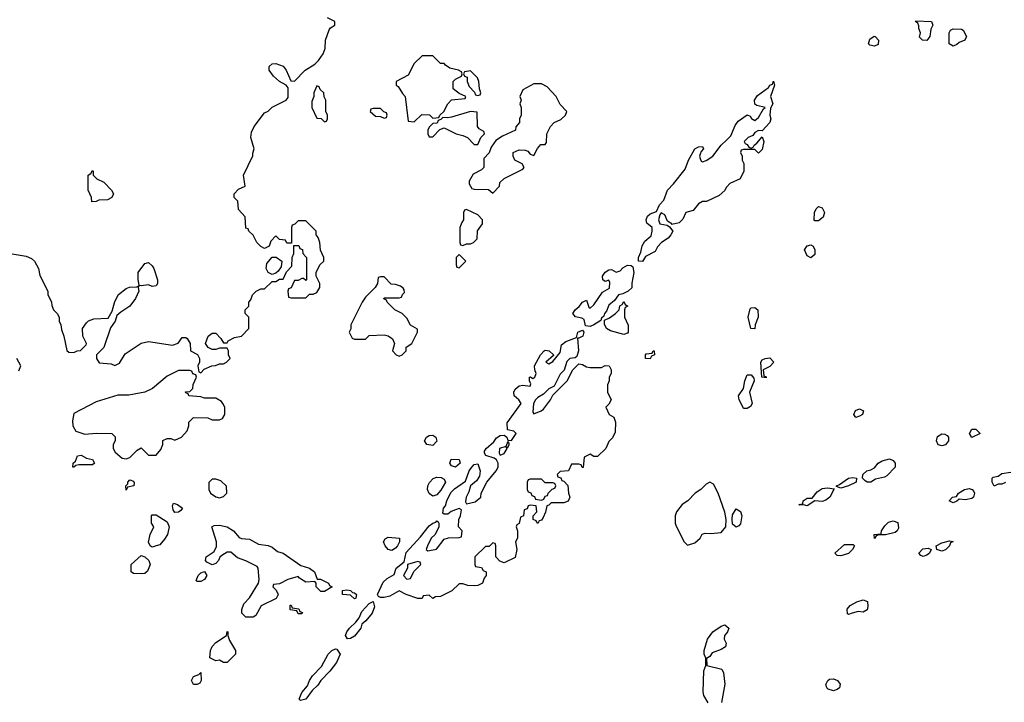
# Model space of a CAD drawing. Header units: inches. Extents: x 2701323 to 2964515, y 494916 to 722124.
# Tile 318 of 656: x 2796222 to 2801483, y 664113 to 667760. Entities that reach past the tile are written whole.
import ezdxf

# ---------------------------------------------------------------- set-up
doc = ezdxf.new("R2010")
doc.units = ezdxf.units.IN
doc.header["$MEASUREMENT"] = 0
doc.layers.add('C7696', color=7, linetype='Continuous')
doc.layers.add('C8606', color=7, linetype='Continuous')

msp = doc.modelspace()

# ---------------------------------------------------------------- linework, layer by layer
at = {"layer": 'C7696', "color": 2}
for points, elevation in [([(2796170, 666511.3), (2796255.9, 666495.9), (2796284.5, 666484.5), (2796301, 666470), (2796322, 666430), (2796330, 666394), (2796372, 666310), (2796372.7, 666292.7), (2796392, 666250), (2796392.7, 666232.7), (2796402, 666210), (2796422, 666190), (2796432, 666170), (2796432, 666150), (2796442, 666130), (2796445.4, 666105.4), (2796458, 666070), (2796472.7, 665992.7), (2796483.6, 665983.6), (2796510, 665982), (2796528.4, 665991.6), (2796547.3, 665992.7), (2796576.4, 666023.6), (2796578, 666030), (2796559, 666070), (2796557.2, 666110), (2796578.9, 666141.1), (2796590, 666150.8), (2796617.5, 666162.5), (2796694, 666166), (2796716.4, 666203.6), (2796730, 666254), (2796750, 666292), (2796790, 666324.7), (2796809.1, 666330.9), (2796848, 666332), (2796858, 666338), (2796854, 666330), (2796858, 666310), (2796841, 666270), (2796810, 666228.7), (2796762, 666198), (2796741, 666179), (2796731.3, 666150), (2796706.8, 666113.2), (2796670.9, 666009.1), (2796632, 665970), (2796632, 665950), (2796646.4, 665926.4), (2796710, 665922), (2796730, 665912), (2796754.6, 665925.4), (2796785.6, 665974.4), (2796870, 666031.3), (2796910, 666041), (2797038, 666022), (2797068.4, 666031.6), (2797090, 666062), (2797110, 666062), (2797116.9, 666056.9), (2797132, 666030), (2797134, 665990), (2797171.1, 665971.1), (2797182, 665950), (2797182, 665930), (2797174, 665910), (2797178, 665878), (2797190, 665874), (2797207.3, 665892.7), (2797248.4, 665911.6), (2797267.3, 665912.7), (2797290, 665922), (2797310, 665922), (2797326, 665930), (2797346, 665950), (2797338, 665970), (2797338, 665990), (2797330, 666006), (2797290, 666006), (2797270, 665998), (2797250, 665998), (2797228.7, 666008.7), (2797215.3, 666030), (2797229, 666070), (2797250, 666084.7), (2797270, 666084.7), (2797296.9, 666056.9), (2797310, 666034), (2797330, 666034), (2797336.4, 666043.6), (2797370, 666062), (2797406, 666070), (2797446, 666110), (2797446, 666170), (2797426, 666190), (2797426, 666210), (2797446, 666230), (2797446, 666250), (2797456.4, 666263.6), (2797466, 666290), (2797486, 666310), (2797510, 666322), (2797530, 666322), (2797570, 666362), (2797590, 666362), (2797610, 666374), (2797630, 666374), (2797647.3, 666412.7), (2797676.4, 666443.6), (2797678, 666490), (2797686, 666510), (2797686, 666554), (2797712.7, 666552.7), (2797718, 666538), (2797732.7, 666532.7), (2797734, 666510), (2797754, 666490), (2797754, 666370), (2797750, 666366), (2797738, 666378), (2797730, 666378), (2797710, 666366), (2797690, 666366), (2797672.7, 666327.3), (2797658, 666322), (2797654, 666310), (2797658, 666278), (2797670, 666274), (2797750, 666274), (2797770, 666294), (2797790, 666294), (2797810, 666302), (2797826, 666330), (2797826, 666350), (2797806, 666390), (2797806, 666410), (2797826, 666450), (2797846, 666470), (2797846, 666490), (2797828.4, 666528.4), (2797826, 666570), (2797816.4, 666596.4), (2797806, 666610), (2797806, 666630), (2797750, 666686), (2797710, 666686), (2797692.7, 666667.3), (2797678, 666662), (2797674, 666650), (2797674, 666566), (2797650, 666566), (2797642, 666582), (2797610, 666586), (2797590, 666606), (2797563.6, 666576.4), (2797554, 666550), (2797530, 666538), (2797510, 666548), (2797488, 666570), (2797468.4, 666608.4), (2797446, 666630), (2797442, 666642), (2797430, 666646), (2797427.3, 666707.3), (2797390, 666746), (2797388, 666790), (2797368, 666810), (2797368, 666830), (2797390, 666854), (2797426, 666870), (2797418, 666930), (2797467.3, 667032.7), (2797467.3, 667047.3), (2797475.3, 667070), (2797457.2, 667130), (2797460.9, 667159.1), (2797474, 667190), (2797530, 667262), (2797550, 667272), (2797570, 667292), (2797646, 667330), (2797656.4, 667343.6), (2797656.4, 667396.4), (2797646, 667410), (2797609.1, 667429.1), (2797578, 667458), (2797555.3, 667490), (2797555.3, 667510), (2797570, 667524.7), (2797590, 667526), (2797630, 667511), (2797644.7, 667490), (2797670, 667434), (2797690, 667432), (2797748, 667490), (2797798, 667522), (2797818, 667542), (2797843.1, 667576.9), (2797854.6, 667605.4), (2797855.3, 667650), (2797874.6, 667705.4), (2797883.1, 667716.9), (2797906, 667730), (2797906, 667750), (2797866, 667770)], 6), ([(2800000, 666866.6), (2799996.9, 666863.1), (2799990, 666848), (2799959.8, 666820.2), (2799891.6, 666788.4), (2799870, 666788), (2799850, 666775.3), (2799819.8, 666740.2), (2799782, 666730), (2799766, 666694), (2799746, 666674), (2799706, 666666), (2799706, 666670), (2799683.1, 666683.1), (2799670, 666718), (2799650, 666728), (2799642, 666718), (2799636, 666690), (2799642, 666670), (2799682, 666662), (2799694, 666654), (2799712, 666630), (2799702, 666610), (2799686.8, 666593.2), (2799652, 666570), (2799630, 666546), (2799618, 666522), (2799566, 666494), (2799550, 666468.7), (2799528, 666470), (2799528.7, 666488.7), (2799541.2, 666518.8), (2799547.7, 666552.3), (2799563, 666577), (2799595.6, 666604.4), (2799602, 666630), (2799601.2, 666650), (2799572.5, 666672.5), (2799569.6, 666690), (2799576.2, 666710), (2799590, 666722.4), (2799625.2, 666734.8), (2799641.2, 666770), (2799664.5, 666795.5), (2799682.9, 666850), (2799716.2, 666883.8), (2799778.4, 666961.6), (2799796, 667010), (2799829.5, 667070.5), (2799850, 667081), (2799870, 667082), (2799876, 667070), (2799863.5, 667056.5), (2799858, 667042), (2799854.8, 667030), (2799858, 667018), (2799864, 667004), (2799870, 667001), (2799890, 667007.7), (2799926, 667030), (2799969.7, 667090.3), (2800000, 667118.8)], 2), ([(2796216.4, 665883.6), (2796228, 665910), (2796206, 665950)], 6), ([(2799901.2, 664110), (2799877, 664150), (2799874.5, 664170), (2799878, 664282), (2799889, 664310), (2799888.9, 664348.9), (2799879, 664370), (2799879, 664390), (2799897.2, 664450), (2799925.2, 664490), (2799970, 664520.7), (2799990, 664526.8), (2800000, 664518.7)], 2), ([(2800000, 664485.2), (2799987.3, 664470), (2799985.5, 664450), (2799996.3, 664430), (2799993.4, 664410), (2799970, 664395.6), (2799923, 664377), (2799910, 664358), (2799892.7, 664347.3), (2799894, 664310), (2799973, 664290), (2799982, 664270), (2799990.3, 664210), (2799971.8, 664111.8)], 2)]:
    msp.add_lwpolyline(points, dxfattribs=dict(at, elevation=elevation))
for points, elevation in [([(2798372.7, 667567.3), (2798330, 667526), (2798296.9, 667463.1), (2798234, 667430), (2798234, 667410), (2798243.6, 667403.6), (2798266.4, 667366.4), (2798282, 667350), (2798298, 667218), (2798330, 667214), (2798370, 667254), (2798411.6, 667251.6), (2798430, 667234), (2798462, 667238), (2798466, 667250), (2798488, 667270), (2798509.1, 667310.9), (2798530, 667332), (2798602, 667338), (2798606, 667350), (2798570, 667366), (2798538, 667390), (2798538, 667430), (2798550, 667442), (2798582, 667458), (2798586, 667470), (2798582, 667482), (2798566, 667490), (2798520.4, 667500.4), (2798496.4, 667516.4), (2798490, 667526), (2798470, 667526), (2798430, 667566)], 6), ([(2798630, 667486), (2798598, 667482), (2798594, 667470), (2798598, 667458), (2798612, 667452), (2798612, 667430), (2798623.6, 667403.6), (2798652.7, 667372.7), (2798658, 667358), (2798670, 667354), (2798682, 667358), (2798686, 667370), (2798678, 667390), (2798675.3, 667430), (2798668, 667450)], 6), ([(2797810, 667406), (2797794, 667370), (2797794, 667350), (2797783.6, 667323.6), (2797782, 667290), (2797810, 667234), (2797832, 667232), (2797850, 667214), (2797862, 667218), (2797866, 667230), (2797866, 667250), (2797858, 667270), (2797858, 667330), (2797848.4, 667348.4), (2797846, 667370), (2797827.3, 667387.3), (2797822, 667402)], 6), ([(2799010, 667418), (2798970, 667418), (2798910, 667386), (2798894, 667350), (2798902, 667330), (2798894, 667310), (2798902, 667290), (2798902, 667250), (2798892, 667230), (2798892, 667210), (2798872.7, 667187.3), (2798872, 667170), (2798802, 667138), (2798766, 667114), (2798742, 667078), (2798730.9, 667049.1), (2798702, 667018), (2798702, 666970), (2798690, 666958), (2798645.4, 666934.6), (2798623.6, 666896.4), (2798623.6, 666883.6), (2798638, 666858), (2798650, 666854), (2798727.3, 666852.7), (2798750, 666834), (2798786, 666870), (2798788, 666890), (2798810, 666912), (2798910, 666962), (2798918, 666970), (2798906, 666990), (2798868, 667010), (2798858, 667030), (2798858, 667050), (2798890, 667064.7), (2798923.6, 667063.6), (2798936.9, 667056.9), (2798950, 667042), (2798970, 667034), (2798988.4, 667071.6), (2799007.3, 667092.7), (2799030, 667094), (2799036.4, 667103.6), (2799038, 667150), (2799058, 667190), (2799078, 667210), (2799113.2, 667226.8), (2799138, 667250), (2799146, 667270), (2799110, 667306), (2799088, 667350), (2799040.4, 667400.4)], 6), ([(2798150, 667286), (2798110, 667286), (2798098, 667282), (2798094, 667270), (2798123.6, 667243.6), (2798150, 667242), (2798170, 667234), (2798182, 667238), (2798186, 667250), (2798182, 667262), (2798167.3, 667267.3)], 6), ([(2798630, 667268.7), (2798530, 667239), (2798510, 667235.3), (2798482, 667238), (2798472.7, 667227.3), (2798458, 667222), (2798452.7, 667207.3), (2798430, 667206), (2798410, 667186), (2798402, 667170), (2798402, 667150), (2798410, 667134), (2798430, 667134), (2798467.3, 667172.7), (2798490, 667182), (2798554, 667150), (2798590, 667142), (2798614, 667130), (2798650, 667094), (2798670, 667094), (2798686, 667130), (2798706, 667150), (2798702, 667162), (2798676.4, 667176.4), (2798668.9, 667188.9), (2798666, 667266)], 6), ([(2796607.3, 666787.3), (2796606, 666810), (2796588, 666850), (2796588, 666930), (2796602, 666938), (2796610, 666954), (2796614, 666950), (2796614, 666930), (2796634, 666910), (2796671.1, 666891.1), (2796712, 666850), (2796722, 666830), (2796714, 666810), (2796690, 666798), (2796644.7, 666795.3), (2796630, 666788)], 6), ([(2798610, 666746), (2798598, 666742), (2798594, 666730), (2798594, 666690), (2798583.6, 666676.4), (2798574, 666650), (2798574, 666570), (2798578, 666558), (2798590, 666554), (2798610, 666562), (2798630, 666562), (2798646, 666570), (2798666, 666590), (2798668.4, 666631.6), (2798695.3, 666670), (2798695.3, 666690), (2798670, 666718)], 6), ([(2797570, 666398), (2797549, 666409), (2797539, 666430), (2797542, 666458), (2797570, 666492), (2797591.6, 666491.6), (2797622, 666470), (2797619.6, 666440.4), (2797603.6, 666416.4), (2797590, 666406)], 6), ([(2798570, 666506), (2798554, 666490), (2798554, 666450), (2798558, 666438), (2798570, 666434), (2798606, 666470)], 6), ([(2796930, 666335.3), (2796910, 666344), (2796870, 666338), (2796860.4, 666340.4), (2796854.6, 666374.6), (2796855.3, 666410), (2796890, 666458), (2796910, 666462), (2796930, 666444.7), (2796938.8, 666430), (2796958.8, 666370), (2796958, 666350), (2796950, 666338)], 6), ([(2799270, 666121.2), (2799244.7, 666124.7), (2799237.5, 666157.5), (2799225.6, 666165.6), (2799192.5, 666172.5), (2799177.2, 666190), (2799189.2, 666210), (2799211.9, 666228.1), (2799230, 666251), (2799250, 666262), (2799263.5, 666223.5), (2799270, 666218), (2799290, 666236), (2799335.3, 666304.7), (2799374.2, 666325.8), (2799375.5, 666355.5), (2799370, 666368), (2799350, 666362), (2799338, 666370), (2799335.3, 666390), (2799349.5, 666410.5), (2799370, 666422.8), (2799384.7, 666424.7), (2799410, 666411.3), (2799430, 666418.8), (2799445.4, 666434.6), (2799470, 666447.7), (2799490, 666446.8), (2799498.8, 666438.8), (2799503.8, 666410), (2799492, 666352), (2799492.7, 666327.3), (2799474, 666310), (2799445.4, 666294.6), (2799422, 666290), (2799399.8, 666260.2), (2799370, 666235.3), (2799358, 666202), (2799346, 666190), (2799343.6, 666176.4), (2799330, 666166), (2799326.4, 666153.6), (2799290, 666129.2)], 2), ([(2798170, 666386), (2798150, 666386), (2798138, 666382), (2798134, 666350), (2798122, 666330), (2798070, 666278), (2798052, 666250), (2797992, 666130), (2797991.6, 666108.4), (2797982, 666090), (2797998, 666058), (2798010, 666054), (2798070, 666054), (2798090, 666072), (2798170, 666076), (2798190.7, 666070.7), (2798214.4, 666054.4), (2798224.7, 666030), (2798214, 665990), (2798234, 665970), (2798250, 665962), (2798266, 665970), (2798286, 665990), (2798286, 666010), (2798318, 666030), (2798348, 666090), (2798347.3, 666107.3), (2798310, 666128), (2798290, 666166), (2798266, 666190), (2798226, 666210), (2798186, 666250), (2798182, 666262), (2798168.4, 666268.4), (2798170, 666274), (2798250, 666274), (2798262, 666278), (2798267.3, 666292.7), (2798278, 666302), (2798276.4, 666316.4), (2798270, 666326), (2798256.4, 666336.4), (2798230, 666346), (2798207.3, 666347.3)], 6), ([(2799450, 666078), (2799378, 666098), (2799358, 666110), (2799347.3, 666132.7), (2799346, 666154), (2799373.6, 666166.4), (2799406, 666190), (2799426, 666210), (2799428, 666232), (2799442, 666238), (2799450, 666254), (2799458, 666238), (2799472, 666230), (2799458, 666222), (2799454, 666210), (2799454, 666170), (2799472.7, 666127.3), (2799474, 666090), (2799470, 666086)], 2), ([(2798970, 665654), (2799008, 665670), (2799020.2, 665679.8), (2799058, 665730), (2799070, 665754), (2799148, 665830), (2799178, 665890), (2799210, 665922), (2799230, 665918), (2799250, 665904.7), (2799270, 665902), (2799330, 665902), (2799350, 665912), (2799371.6, 665911.6), (2799382, 665890), (2799382, 665870), (2799372, 665850), (2799372, 665830), (2799362, 665810), (2799362, 665770), (2799382, 665730), (2799370, 665706), (2799354, 665690), (2799371.6, 665651.6), (2799396, 665636), (2799404.7, 665610), (2799403.6, 665556.4), (2799390, 665526), (2799370, 665506), (2799354, 665470), (2799310, 665426), (2799290, 665426), (2799270, 665438), (2799238, 665422), (2799232.7, 665367.3), (2799227.3, 665367.3), (2799222, 665382), (2799210, 665386), (2799170, 665386), (2799154, 665350), (2799110, 665346), (2799094, 665330), (2799098, 665318), (2799112.7, 665312.7), (2799118, 665298), (2799130, 665294), (2799151.6, 665271.6), (2799154, 665230), (2799162, 665210), (2799152.7, 665187.3), (2799130, 665178), (2799062, 665178), (2799050, 665166), (2799038, 665162), (2799031.6, 665128.4), (2799019.6, 665100.4), (2799010, 665086), (2798998, 665082), (2798990, 665068), (2798982, 665082), (2798966, 665090), (2798966, 665110), (2798986, 665130), (2798982, 665162), (2798950, 665166), (2798938, 665162), (2798932.7, 665147.3), (2798918, 665142), (2798914, 665110), (2798898, 665102), (2798891.6, 665068.4), (2798878, 665062), (2798874, 665050), (2798882, 665030), (2798882, 664990), (2798872, 664970), (2798878, 664930), (2798870, 664886), (2798810, 664858), (2798787.3, 664867.3), (2798766, 664890), (2798766, 664950), (2798762, 664962), (2798750, 664966), (2798730, 664946), (2798710, 664946), (2798654, 664890), (2798654, 664850), (2798658, 664838), (2798690, 664834), (2798698, 664818), (2798714, 664810), (2798714, 664790), (2798703.6, 664776.4), (2798694, 664750), (2798670, 664738), (2798650, 664735.3), (2798616.4, 664736.4), (2798590, 664746), (2798570, 664746), (2798531.6, 664708.4), (2798470, 664678), (2798443.6, 664676.4), (2798430, 664668), (2798410, 664686), (2798378, 664682), (2798371.6, 664668.4), (2798350, 664668.7), (2798286, 664690), (2798250, 664708), (2798199.1, 664680.9), (2798170, 664672.7), (2798150, 664673.2), (2798139, 664679), (2798133.2, 664690), (2798164.1, 664755.9), (2798185.1, 664774.9), (2798223.1, 664796.9), (2798234, 664830), (2798276.5, 664863.5), (2798286.5, 664913.5), (2798363, 664997), (2798410, 665056.3), (2798430, 665070.8), (2798444.7, 665075.3), (2798450, 665082), (2798458, 665078), (2798462, 665070), (2798461, 665050), (2798441, 665010), (2798421, 664990), (2798401, 664950), (2798394, 664930), (2798402, 664922), (2798448.9, 664931.1), (2798490, 664984.7), (2798512.7, 664992.7), (2798570, 664994), (2798582, 664998), (2798586, 665030), (2798566, 665050), (2798568, 665090), (2798578, 665110), (2798582, 665142), (2798570, 665148), (2798550, 665142), (2798526.8, 665133.2), (2798510, 665118), (2798490, 665118), (2798483.1, 665123.1), (2798486, 665150), (2798496.6, 665163.4), (2798503.6, 665190), (2798525.6, 665234.4), (2798545.6, 665254.4), (2798604.5, 665295.5), (2798624.2, 665350), (2798637.6, 665370), (2798650, 665383.8), (2798670, 665386.8), (2798682.4, 665350), (2798679.3, 665320.7), (2798663.5, 665296.5), (2798631.3, 665270), (2798622, 665238), (2798607.3, 665210), (2798603.6, 665183.6), (2798610, 665174), (2798656.4, 665183.6), (2798686, 665210), (2798688, 665230), (2798718, 665290), (2798768.7, 665350), (2798778, 665370), (2798778, 665390), (2798769, 665409), (2798757.2, 665417.2), (2798712, 665432), (2798704.7, 665444.7), (2798705.4, 665454.6), (2798714.5, 665470), (2798755.6, 665504.4), (2798770, 665526.8), (2798790, 665539.1), (2798810, 665541), (2798824.7, 665530), (2798830, 665514), (2798850, 665512), (2798874, 665550), (2798862, 665562), (2798829.1, 665569.1), (2798825.8, 665605.8), (2798900.9, 665710), (2798889.2, 665730), (2798864.5, 665750), (2798862.9, 665770), (2798870, 665786), (2798890, 665804), (2798910, 665806.8), (2798950, 665802), (2798954, 665814), (2798946, 665830), (2798946, 665850), (2798951.6, 665851.6), (2798963.6, 665843.6), (2798974, 665850), (2798982, 665870), (2798974, 665890), (2798973.2, 665910), (2799005.2, 665970), (2799024, 665990), (2799030, 665994), (2799050.7, 665990.7), (2799074, 665970), (2799074, 665966), (2799034, 665930), (2799050, 665922), (2799070, 665934), (2799110, 665982), (2799116.4, 666023.6), (2799139.3, 666040.7), (2799198, 666062), (2799204, 666090), (2799230, 666102), (2799236, 666090), (2799230.8, 666070), (2799210, 666058), (2799202, 666058), (2799208, 665990), (2799199.1, 665960.9), (2799190, 665954), (2799162, 665950), (2799145.4, 665934.6), (2799132, 665888), (2799110, 665866), (2799078, 665802), (2799050, 665788), (2799021, 665759), (2798990, 665742), (2798978, 665730), (2798966.8, 665710), (2798963.6, 665663.6)], 2), ([(2799590, 665948), (2799566, 665950), (2799566, 665970), (2799570, 665974), (2799602, 665978), (2799606, 665990), (2799611.6, 665991.6), (2799614, 665970), (2799598, 665962)], 2), ([(2797130, 665886), (2797070, 665886), (2797010, 665855.3), (2796932, 665790), (2796890.7, 665769.3), (2796805.4, 665754.6), (2796746.4, 665753.6), (2796630, 665719), (2796510, 665655.3), (2796503, 665617), (2796505.5, 665590), (2796522.4, 665562.4), (2796570, 665544.9), (2796630.7, 665550.7), (2796714, 665550), (2796731.1, 665531.1), (2796731, 665510), (2796721, 665490), (2796721, 665470), (2796731.3, 665450), (2796770, 665417.3), (2796790, 665414), (2796810, 665420.7), (2796850, 665461), (2796870, 665472), (2796910, 665434), (2796950, 665434), (2796976.4, 665463.6), (2796986, 665490), (2796987.3, 665512.7), (2797010, 665522), (2797030, 665522), (2797050, 665514), (2797086, 665530), (2797116.4, 665563.6), (2797126, 665590), (2797126, 665610), (2797150, 665634), (2797227.3, 665632.7), (2797250, 665622), (2797290, 665622), (2797306, 665630), (2797318, 665650), (2797318, 665690), (2797308, 665710), (2797300.4, 665720.4), (2797270, 665738), (2797210, 665738), (2797190, 665746), (2797126, 665750), (2797122, 665762), (2797110, 665766), (2797108.4, 665771.6), (2797130, 665774), (2797146, 665790), (2797148.4, 665811.6), (2797166, 665850), (2797162, 665862), (2797147.3, 665867.3), (2797142, 665882)], 6), ([(2798430, 665485.2), (2798398, 665490), (2798384, 665510), (2798395.3, 665530), (2798410, 665538.8), (2798430, 665540.7), (2798446, 665530), (2798450, 665508)], 2), ([(2798830, 665506), (2798819.6, 665480.4), (2798786, 665470), (2798784.7, 665444.7), (2798790, 665434), (2798810, 665442), (2798826, 665470), (2798822, 665478), (2798830, 665474), (2798838, 665490), (2798838, 665498)], 2), ([(2796510, 665369), (2796506, 665370), (2796508, 665390), (2796519, 665401), (2796530, 665430.8), (2796550, 665432.7), (2796578, 665418), (2796610, 665410.4), (2796621, 665390), (2796610, 665382.7), (2796538, 665382), (2796522, 665378)], 2), ([(2798550, 665369.5), (2798530, 665377.2), (2798520.9, 665390), (2798527.2, 665412.8), (2798571, 665410), (2798575.5, 665390)], 2), ([(2796790, 665246), (2796788.7, 665270), (2796799, 665281), (2796799, 665290), (2796810, 665301), (2796830, 665294), (2796833.7, 665286.3), (2796830.8, 665269.2), (2796798, 665262)], 2), ([(2797270, 665306), (2797250, 665306), (2797232.7, 665287.3), (2797232, 665250), (2797242, 665230), (2797270, 665211.3), (2797290, 665206), (2797310, 665212), (2797328, 665230), (2797327.3, 665267.3), (2797296.4, 665296.4)], 6), ([(2798430, 665215.1), (2798410, 665228.7), (2798400.9, 665250), (2798402.7, 665270), (2798412.1, 665287.9), (2798432, 665308), (2798450, 665315.5), (2798473.7, 665313.7), (2798490, 665306), (2798497.1, 665290), (2798472.8, 665247.2), (2798450, 665222)], 2), ([(2799010, 665306), (2798950, 665306), (2798938, 665302), (2798934, 665290), (2798934, 665250), (2798938, 665238), (2798952.7, 665232.7), (2798958, 665218), (2798972.7, 665212.7), (2798978, 665198), (2799010, 665194), (2799022, 665198), (2799030, 665214), (2799042, 665218), (2799046, 665230), (2799067.3, 665252.7), (2799082, 665258), (2799086, 665270), (2799082, 665282), (2799070, 665286), (2799030, 665286)], 2), ([(2799910, 665288.7), (2799890, 665278), (2799862, 665250), (2799832, 665230), (2799792, 665190), (2799762, 665170), (2799731.3, 665130), (2799724.7, 665110), (2799724.7, 665070), (2799730, 665054), (2799772, 664970), (2799790, 664952), (2799830, 664964.7), (2799858, 664990), (2799868.7, 665011.3), (2799884, 665016), (2799914.4, 665014.4), (2799970, 665020.3), (2799994.8, 665050), (2799997.8, 665090), (2799990, 665128.7), (2799955.1, 665230), (2799930, 665278)], 6), ([(2797050, 665128), (2797040.9, 665140.9), (2797038, 665162), (2797043.7, 665176.3), (2797064.7, 665170), (2797090.7, 665150), (2797082.8, 665137.2), (2797070, 665128.7)], 2), ([(2796930, 664942), (2796918, 664950), (2796909.1, 664969.1), (2796919, 665010), (2796938, 665050), (2796926, 665070), (2796926, 665110), (2796930, 665114), (2796950, 665114), (2797010, 665078), (2797021, 665050), (2797010.7, 665009.3), (2796995.3, 664984.7), (2796970, 664955.3), (2796950, 664948.7)], 2), ([(2797811.1, 664771.1), (2797828.9, 664771.1), (2797850, 664761), (2797871, 664750), (2797876.9, 664736.9), (2797892, 664730), (2797850, 664706), (2797830, 664706), (2797806, 664730), (2797806, 664750), (2797798, 664758), (2797750, 664755.3), (2797716.4, 664776.4), (2797710, 664786), (2797654, 664770), (2797610, 664746), (2797578, 664742), (2797574, 664730), (2797592.7, 664712.7), (2797602, 664690), (2797592.7, 664667.3), (2797511.6, 664628.4), (2797483.6, 664576.4), (2797470, 664568), (2797430, 664568), (2797408.9, 664588.9), (2797408.9, 664608.9), (2797420.2, 664639.8), (2797450, 664672), (2797498, 664750), (2797502, 664770), (2797495.3, 664830), (2797490, 664838), (2797430, 664868.7), (2797384.7, 664884.7), (2797350, 664915.3), (2797330, 664915.3), (2797302, 664898), (2797291.1, 664888.9), (2797284.7, 664870), (2797270, 664855.3), (2797250, 664848), (2797222, 664862), (2797215.3, 664870), (2797218, 664890), (2797261.2, 664918.8), (2797273.6, 664946.4), (2797272.7, 664970), (2797249, 665050), (2797261.6, 665058.4), (2797290, 665059.5), (2797330.7, 665050), (2797364.9, 665030), (2797393.7, 664993.7), (2797407.5, 664987.5), (2797450, 664984), (2797498, 664958), (2797550.2, 664950.2), (2797570, 664942), (2797599.6, 664919.6), (2797630.2, 664910.2), (2797723.4, 664843.4), (2797770.8, 664830), (2797796.3, 664810)], 2), ([(2798210, 664924.5), (2798190, 664929), (2798174, 664950), (2798166.6, 664970), (2798174.2, 664985.8), (2798190, 664996.3), (2798251, 664991), (2798250.7, 664970.7), (2798240.4, 664950), (2798230, 664937)], 2), ([(2796870, 664799), (2796830, 664802), (2796818, 664810), (2796816.4, 664816.4), (2796818, 664850), (2796870, 664898), (2796890.8, 664890.8), (2796911, 664870), (2796918, 664850), (2796905.4, 664814.6), (2796890, 664802)], 2), ([(2798350, 664866), (2798294, 664850), (2798294, 664830), (2798272, 664790), (2798290, 664772), (2798310, 664774), (2798327.3, 664812.7), (2798366, 664850), (2798362, 664862)], 2), ([(2797170, 664758), (2797164, 664764), (2797175.3, 664790), (2797190, 664804.7), (2797210, 664811.3), (2797221, 664790), (2797210, 664769), (2797190, 664759)], 2), ([(2798010, 664666.6), (2797990, 664685.2), (2797946, 664690), (2797946, 664710), (2797970, 664714), (2797989.3, 664710.7), (2798000.7, 664700.7), (2798010, 664698.8), (2798021, 664690), (2798018, 664670)], 2), ([(2797973.2, 664453.2), (2797962.9, 664470), (2797969.5, 664490), (2797983.6, 664510), (2798018.3, 664541.7), (2798035.1, 664564.9), (2798050, 664599.1), (2798090, 664640.7), (2798111, 664651), (2798116.8, 664623.2), (2798105.5, 664590), (2798072.2, 664547.8), (2798050.8, 664530), (2798044.9, 664510), (2798010, 664467), (2797990, 664454.5)], 2), ([(2797710, 664586), (2797702, 664602), (2797667.3, 664607.3), (2797667.3, 664632.7), (2797672.7, 664632.7), (2797678, 664618), (2797712.7, 664612.7), (2797718, 664598), (2797732.7, 664592.7), (2797730, 664586)], 2), ([(2797310, 664326), (2797290, 664338), (2797270, 664335.3), (2797238, 664350), (2797241.2, 664390), (2797249.4, 664410.6), (2797270, 664432), (2797326, 664470), (2797330, 664492), (2797334, 664490), (2797334, 664470), (2797343.6, 664443.6), (2797374, 664390), (2797374, 664370), (2797330, 664326)], 2), ([(2797722.7, 664122.7), (2797715.3, 664130), (2797730, 664166), (2797759.1, 664200.9), (2797769.8, 664230.2), (2797785.9, 664254.1), (2797835.1, 664304.9), (2797869.8, 664370.2), (2797890, 664390.4), (2797910, 664399.3), (2797916.7, 664396.7), (2797934.9, 664370), (2797914.6, 664325.4), (2797879.5, 664280.5), (2797830.5, 664230), (2797815.6, 664204.4), (2797784.4, 664175.6), (2797750, 664129.5)], 2), ([(2797150, 664208), (2797139, 664230), (2797150, 664252), (2797178, 664262), (2797190, 664272), (2797192, 664230), (2797183.6, 664216.4), (2797170, 664208)], 2)]:
    msp.add_lwpolyline(points, close=True, dxfattribs=dict(at, elevation=elevation))
at = {"layer": 'C8606', "color": 2, "elevation": 2}
for points in [[(2801070, 667649), (2801046, 667650), (2801030, 667666), (2801035.3, 667690), (2801027.3, 667712.7), (2801027.3, 667727.3), (2801022, 667742), (2801008, 667750), (2801010, 667754), (2801094, 667750), (2801102, 667730), (2801091, 667709), (2801086, 667670)], [(2801210, 667618), (2801188, 667630), (2801188, 667690), (2801196.4, 667703.6), (2801210, 667711.3), (2801254, 667710), (2801263.6, 667703.6), (2801282, 667670), (2801272, 667650), (2801242, 667638), (2801230, 667628)], [(2800790, 667618), (2800764, 667624), (2800758, 667630), (2800764.7, 667655.3), (2800788.4, 667671.6), (2800794, 667670), (2800811.1, 667651.1), (2800810, 667628)], [(2800470, 666686), (2800468, 666690), (2800468.7, 666730), (2800478, 666750), (2800490, 666762), (2800510, 666754), (2800522, 666730), (2800515.3, 666704.7), (2800490, 666686)], [(2800450, 666488), (2800430, 666498), (2800415.3, 666530), (2800430, 666552), (2800450, 666558), (2800462, 666550), (2800471.3, 666530), (2800470, 666506)], [(2800150, 666108), (2800129.5, 666109.5), (2800114.5, 666170), (2800124.4, 666215.6), (2800130, 666220.7), (2800150, 666222.8), (2800166, 666210), (2800167.3, 666170), (2800151.3, 666130)], [(2800210, 665846), (2800188, 665850), (2800182, 665930), (2800190, 665942), (2800206, 665950), (2800230, 665954), (2800252, 665930), (2800230, 665908), (2800194, 665890), (2800198, 665858), (2800211.6, 665851.6)], [(2800110, 665682.7), (2800090, 665683.7), (2800087.3, 665687.3), (2800066.6, 665730), (2800063.7, 665750), (2800089, 665790), (2800097.2, 665830), (2800110, 665862), (2800130, 665862), (2800144.7, 665844.7), (2800146, 665830), (2800121, 665770), (2800135.5, 665710), (2800126.2, 665693.8)], [(2800690, 665635.3), (2800679, 665650), (2800687.3, 665672.7), (2800710, 665681), (2800730.7, 665670), (2800724.7, 665650), (2800710, 665641.2)], [(2801150, 665482.7), (2801129.5, 665489.5), (2801121.2, 665510), (2801126.8, 665533.2), (2801150, 665546.8), (2801166, 665546), (2801178, 665538), (2801184.7, 665530), (2801186, 665510), (2801170, 665489)], [(2801310, 665528.7), (2801298, 665550), (2801310, 665572), (2801331.6, 665571.6), (2801354, 665550)], [(2800750, 665288.7), (2800738, 665298), (2800726, 665310), (2800728, 665330), (2800749.6, 665350.4), (2800770, 665354.8), (2800790, 665366), (2800809, 665390), (2800830, 665403), (2800870, 665414), (2800890, 665404.7), (2800901, 665390), (2800901, 665370), (2800856.3, 665323.7), (2800844, 665316), (2800794.8, 665305.2), (2800770, 665289)], [(2800610, 665258), (2800586, 665266), (2800586, 665270), (2800603.1, 665276.9), (2800650, 665310.7), (2800674.8, 665314.8), (2800694, 665310), (2800692, 665290), (2800650, 665269.2)], [(2800510, 665185.2), (2800470, 665188.7), (2800430, 665162.7), (2800410, 665169), (2800390, 665166), (2800386, 665170), (2800406, 665174), (2800408, 665190), (2800430, 665204.7), (2800456.4, 665203.6), (2800482.9, 665237.1), (2800510, 665254.8), (2800538.8, 665258.8), (2800574, 665254), (2800550.5, 665209.5), (2800530, 665192.7)], [(2801275.3, 665195.3), (2801242, 665198), (2801230, 665188), (2801210, 665178), (2801188, 665190), (2801206, 665210), (2801228, 665212), (2801238, 665230), (2801270, 665251), (2801295.3, 665255.3), (2801310.9, 665250.9), (2801319.8, 665239.8), (2801324.7, 665230), (2801318, 665210), (2801310, 665202)], [(2800050, 665049.4), (2800030, 665065.2), (2800028.3, 665091.7), (2800030, 665114), (2800050, 665146.8), (2800072.8, 665132.8), (2800080.5, 665110), (2800072.8, 665067.2), (2800064.5, 665055.5)], [(2800790, 664988.7), (2800788, 665010), (2800826, 665014), (2800828, 665030), (2800844.5, 665055.5), (2800864.5, 665075.5), (2800890, 665082.8), (2800913.7, 665073.7), (2800917.3, 665042.7), (2800911.3, 665030), (2800899.3, 665020.7), (2800848.7, 665008.7), (2800812.7, 665007.3), (2800798, 665002)], [(2800610, 664895.3), (2800590, 664898), (2800578, 664910), (2800630, 664956), (2800676, 664956), (2800682, 664950), (2800672, 664930), (2800650, 664909)], [(2801150, 664920.5), (2801122, 664930), (2801119, 664950), (2801150, 664964.9), (2801190, 664976.3), (2801210, 664972), (2801195.5, 664964.5), (2801190.4, 664950), (2801170, 664927.6)], [(2801050, 664892), (2801037, 664897), (2801026, 664910), (2801047.6, 664932.4), (2801077.1, 664937.1), (2801092, 664930), (2801083.8, 664910), (2801070, 664899.7)], [(2800730, 664595.1), (2800701.7, 664598.3), (2800670, 664589), (2800650, 664582), (2800645.6, 664585.6), (2800644.5, 664610), (2800659, 664630), (2800696, 664650), (2800730, 664661.5), (2800751.8, 664651.8), (2800754.6, 664625.4), (2800750, 664606.6)], [(2800570, 664174), (2800542.7, 664182.7), (2800535.3, 664190), (2800529.1, 664209.1), (2800541.2, 664230), (2800550, 664236.3), (2800570, 664239.1), (2800591.3, 664230), (2800606, 664210), (2800602, 664190), (2800590, 664182)]]:
    msp.add_lwpolyline(points, close=True, dxfattribs=at)
for points in [[(2800000, 667118.8), (2800021.2, 667138.8), (2800045.3, 667194.7), (2800061.5, 667218.5), (2800110, 667251), (2800124.7, 667244.7), (2800131.6, 667231.6), (2800150, 667222), (2800170, 667238), (2800196.4, 667283.6), (2800206, 667290), (2800161.5, 667301.5), (2800150, 667308.7), (2800149.3, 667330), (2800164.4, 667355.6), (2800222.7, 667397.3), (2800230, 667410.8), (2800244, 667416), (2800250, 667431.3), (2800254.8, 667410), (2800233.4, 667350), (2800246.8, 667310), (2800233.2, 667286.8), (2800230.4, 667250), (2800234.9, 667230), (2800230.5, 667210), (2800190, 667166), (2800170, 667168), (2800150, 667158), (2800138.8, 667141.2), (2800114, 667130), (2800094, 667110), (2800098, 667098), (2800110, 667094), (2800118, 667078), (2800130, 667074), (2800142, 667078), (2800146, 667090), (2800160.4, 667099.6), (2800190, 667134), (2800198, 667110), (2800190, 667066), (2800170, 667046), (2800150, 667066), (2800090, 667066), (2800078, 667062), (2800074, 667050), (2800082, 667030), (2800082, 667010), (2800091.1, 666991.1), (2800091.3, 666950), (2800072, 666910), (2800016, 666884), (2800000, 666866.6)], [(2801490, 665288), (2801470, 665278), (2801450, 665278), (2801430, 665268.7), (2801418, 665290), (2801418, 665310), (2801424.7, 665315.3), (2801450, 665322), (2801470, 665336), (2801518, 665342)], [(2800000, 664518.7), (2800010.8, 664510), (2800004, 664490), (2800000, 664485.2)]]:
    msp.add_lwpolyline(points, dxfattribs=at)

doc.saveas('drawing.dxf')
